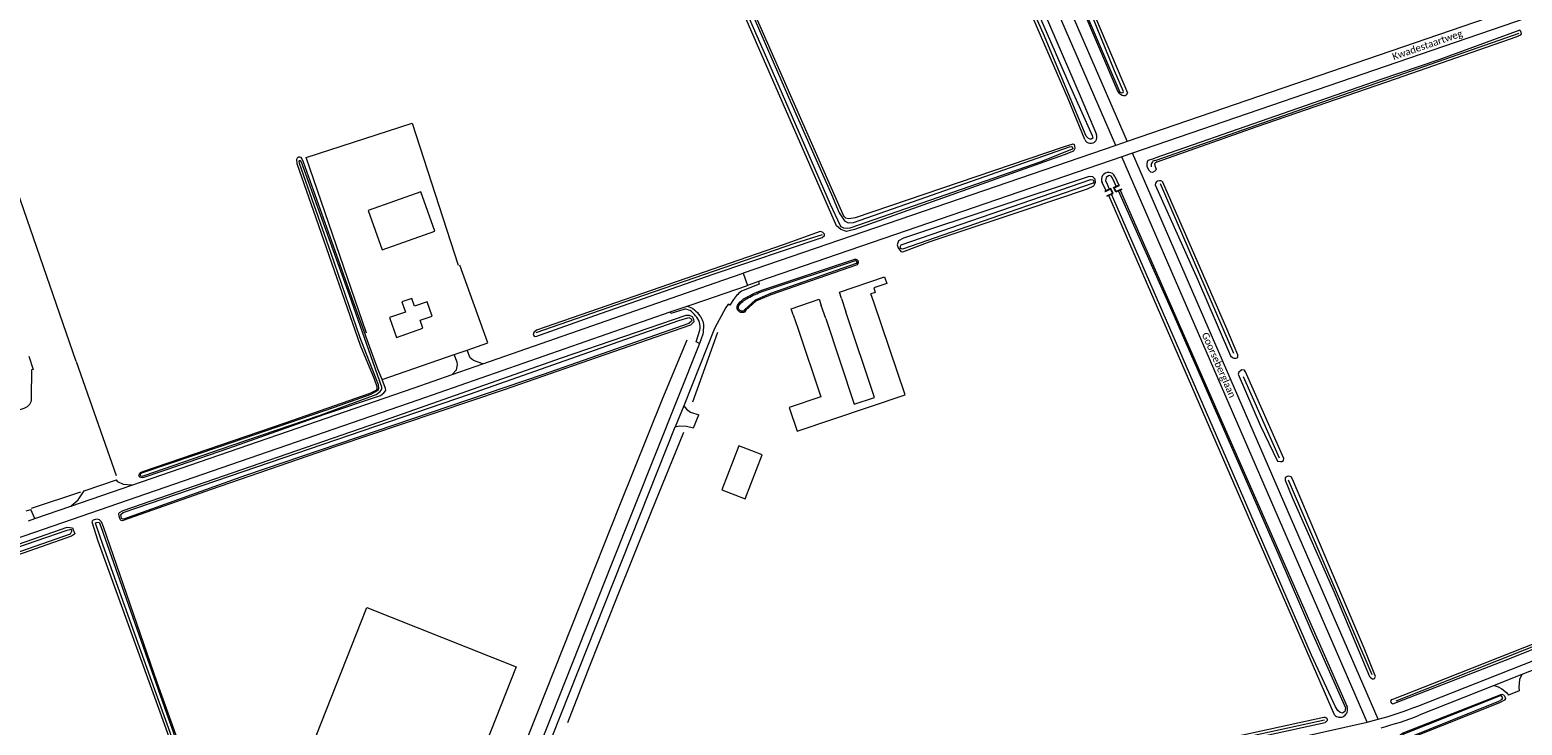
# Model space of a CAD drawing. Extents: x 177628 to 188968, y 384226 to 390673.
# Tile 315 of 393: x 184380 to 184917, y 388520 to 388769. Entities that reach past the tile are written whole.
import ezdxf

# ---------------------------------------------------------------- set-up
doc = ezdxf.new("R2010")
doc.units = 0
for name, color, linetype, lineweight in [('B01_T', 14, 'Continuous', 9), ('B02_F', 14, 'Continuous', 9), ('B02_T', 14, 'Continuous', 9), ('B04_F', 14, 'Continuous', 9), ('B04_T', 14, 'Continuous', 9), ('B14_F', 14, 'Continuous', 9), ('T02_F', 253, 'RASTER', 9), ('T04_F', 253, 'HAAG', 9), ('T05_F', 253, 'Continuous', 9), ('T07_F', 253, 'Continuous', 9), ('T09_F', 253, 'Continuous', 9), ('T09_T', 253, 'Continuous', 9), ('T22_F', 253, 'Continuous', 9), ('V00_F', 8, 'Continuous', 9), ('V00_T', 8, 'Continuous', 9), ('V06_T', 8, 'Continuous', 9), ('W01_F', 253, 'Continuous', 9), ('Z06', 7, 'Continuous', 9)]:
    doc.layers.add(name, color=color, linetype=linetype, lineweight=lineweight)
doc.styles.add('Legend', font='calibri.ttf')
doc.linetypes.add('HAAG', pattern='A,4,-1,[5,TOPOCAD.SHX,S=0.35,R=0,X=-0.35,Y=-0.35],-1', length=6)
doc.linetypes.add('RASTER', pattern='A,4,-1,[4,TOPOCAD.SHX,S=0.5,R=0,X=-0.5,Y=0],-1', length=6)

msp = doc.modelspace()

# ---------------------------------------------------------------- linework, layer by layer
at = {"layer": 'B01_T', "linetype": 'Continuous'}
for points in [[(184502.147, 388704.573), (184507.164, 388690.417), (184526.056, 388697.07), (184521.041, 388711.269), (184502.147, 388704.573)], [(184514.222, 388671.741), (184515.522, 388668.04), (184509.79, 388666.027), (184510.64, 388663.629)], [(184521.829, 388662.252), (184520.837, 388665.083), (184525.084, 388666.571), (184523.292, 388671.686), (184518.8, 388670.113), (184517.808, 388672.944), (184514.222, 388671.741)], [(184510.64, 388663.629), (184512.293, 388658.91), (184521.829, 388662.252)], [(184380.084, 388652.161), (184381.65, 388647.413), (184381.049, 388647.224), (184380.901, 388637.321), (184380.944, 388636.021), (184380.343, 388634.87), (184379.441, 388633.972), (184378.31, 388633.393), (184369.568, 388630.471), (184368.531, 388633.567), (184359.098, 388630.438), (184360.949, 388624.845), (184353.117, 388622.252), (184351.263, 388627.853), (184299.841, 388610.755), (184298.264, 388615.5)], [(184640.112, 388618.224), (184635.444, 388620.028), (184629.329, 388604.195), (184633.977, 388602.401)], [(184633.977, 388602.401), (184637.709, 388600.96), (184643.828, 388616.787), (184640.112, 388618.224)]]:
    msp.add_lwpolyline(points, dxfattribs=at)
at = {"layer": 'B02_F', "linetype": 'Continuous'}
for points in [[(184672.376, 388672.877), (184671.586, 388675.217), (184687.843, 388680.707), (184688.658, 388678.294)], [(184655.029, 388667), (184654.278, 388669.196), (184664.318, 388672.634), (184665.071, 388670.435)]]:
    msp.add_lwpolyline(points, dxfattribs=at)
at = {"layer": 'B02_T', "linetype": 'Continuous'}
for points in [[(184656.643, 388662.281), (184664.966, 388637.598), (184653.581, 388633.75), (184656.467, 388625.212), (184695.195, 388638.3), (184683.97, 388671.529)], [(184672.376, 388672.877), (184673.97, 388668.158)], [(184683.97, 388671.529), (184682.957, 388674.524)], [(184655.029, 388667), (184656.643, 388662.281)], [(184666.685, 388665.721), (184665.071, 388670.435)], [(184666.685, 388665.721), (184676.937, 388634.887), (184684.247, 388637.327), (184673.97, 388668.158)]]:
    msp.add_lwpolyline(points, dxfattribs=at)
at = {"layer": 'B04_F', "linetype": 'Continuous'}
for points in [[(184767.122, 388711.441), (184767.19, 388711.287)], [(184767.761, 388709.81), (184767.842, 388709.662)], [(184772.346, 388713.529), (184772.263, 388713.722)], [(184773.193, 388712.03), (184773.113, 388712.22)]]:
    msp.add_lwpolyline(points, dxfattribs=at)
at = {"layer": 'B04_T', "linetype": 'Continuous'}
for points in [[(184767.842, 388709.662), (184770.032, 388710.66), (184769.192, 388712.381), (184767.122, 388711.441)], [(184767.761, 388709.81), (184769.8, 388710.745), (184769.109, 388712.157), (184767.19, 388711.287)], [(184773.193, 388712.03), (184771.003, 388711.06), (184770.183, 388712.811), (184772.263, 388713.722)], [(184773.113, 388712.22), (184771.106, 388711.326), (184770.459, 388712.701), (184772.346, 388713.529)]]:
    msp.add_lwpolyline(points, dxfattribs=at)
at = {"layer": 'B14_F', "linetype": 'Continuous'}
for points in [[(184688.658, 388678.294), (184683.938, 388676.7), (184684.497, 388675.044), (184682.957, 388674.524)], [(184479.768, 388506.627), (184501.618, 388561.896), (184555.392, 388540.555), (184533.469, 388485.315), (184479.768, 388506.627)]]:
    msp.add_lwpolyline(points, dxfattribs=at)
at = {"layer": 'T02_F', "linetype": 'RASTER'}
msp.add_lwpolyline([(184545.161, 388657.023), (184535.135, 388684.851)], dxfattribs=at)
at = {"layer": 'T04_F', "linetype": 'HAAG'}
for points in [[(184501.568, 388660.497), (184479.824, 388723.52), (184517.891, 388735.915), (184534.489, 388684.939)], [(184537.773, 388654.358), (184545.161, 388657.023)], [(184397.133, 388650.313), (184411.445, 388609.368)], [(184507.104, 388643.783), (184533.088, 388652.811)], [(184398.699, 388603.312), (184380.945, 388597.458)]]:
    msp.add_lwpolyline(points, dxfattribs=at)
at = {"layer": 'T05_F', "linetype": 'Continuous'}
msp.add_lwpolyline([(184397.133, 388650.313), (184371.209, 388725.189)], dxfattribs=at)
at = {"layer": 'T07_F', "linetype": 'Continuous'}
for points in [[(184785.511, 388722.653), (184857.426, 388747.779), (184916.08, 388768.2)], [(184785.095, 388722.508), (184784.377, 388722.187), (184784.241, 388722.048), (184783.702, 388721.317), (184783.787, 388720.216)], [(184785.095, 388722.508), (184785.511, 388722.653)], [(184786.948, 388714.226), (184813.374, 388653.234)], [(184562.494, 388660.646), (184594.342, 388671.663), (184655.63, 388692.754), (184665.57, 388695.917)], [(184627.729, 388660.67), (184618.815, 388635.672)], [(184581.344, 388570.282), (184592.406, 388598.109), (184608.073, 388637.14), (184616.894, 388658.003)], [(184829.94, 388615.589), (184816.972, 388644.807)], [(184573.986, 388520.538), (184581.869, 388540.898), (184591.522, 388565.309), (184604.014, 388596.37), (184615.614, 388624.916)], [(184863.24, 388537.648), (184833.088, 388607.69)], [(184544.668, 388477.876), (184581.344, 388570.282)], [(184954.576, 388561.185), (184917.937, 388546.548), (184871.675, 388528.289)], [(184686.723, 388485.941), (184708.854, 388490.942), (184741.771, 388498.334), (184790.536, 388509.388), (184846.103, 388521.469)]]:
    msp.add_lwpolyline(points, dxfattribs=at)
at = {"layer": 'T09_F', "linetype": 'Continuous'}
for points in [[(184738.746, 388824.493), (184720.149, 388866.155), (184708.191, 388893.113), (184707.819, 388894.57), (184707.965, 388895.327), (184708.865, 388895.838), (184709.87, 388895.904), (184710.679, 388895.535), (184711.226, 388895.096), (184754.272, 388796.311), (184775.23, 388746.807), (184774.758, 388745.901), (184774.351, 388745.714), (184773.768, 388745.694), (184773.252, 388745.852), (184772.702, 388746.191), (184772.278, 388746.687), (184771.589, 388747.653), (184738.746, 388824.493)], [(184632.366, 388795.133), (184673.027, 388702.574), (184673.78, 388701.842), (184674.82, 388701.673), (184677.377, 388702.066), (184752.233, 388727.391), (184755.66, 388728.421), (184755.978, 388728.294), (184756.201, 388727.774), (184756.254, 388726.83), (184755.798, 388725.843), (184752.424, 388724.485), (184677.048, 388697.705), (184674.184, 388697.005), (184672.126, 388697.705), (184670.577, 388699.062), (184594.682, 388872.589)], [(184753.821, 388744.691), (184722.102, 388817.866), (184721.643, 388819.741), (184721.81, 388820.158), (184724.581, 388821.346), (184725.519, 388820.971), (184726.238, 388819.898), (184758.242, 388745.66)], [(184785.941, 388721.988), (184821.444, 388734.574), (184871.988, 388751.962), (184914.999, 388766.895), (184916.734, 388767.69), (184916.958, 388768.002), (184916.846, 388768.476), (184916.545, 388769.02), (184916.275, 388769.264), (184887.244, 388758.638), (184866.32, 388751.621), (184785.086, 388723.311)], [(184507.104, 388643.783), (184505.624, 388647.537), (184496.801, 388671.601), (184478.837, 388721.855), (184478.203, 388723.231), (184477.961, 388723.589), (184477.545, 388723.74), (184476.924, 388723.65), (184476.535, 388723.329), (184476.309, 388722.881), (184476.429, 388721.372), (184483.352, 388701.944), (184499.233, 388656.138)], [(184785.941, 388721.988), (184785.325, 388721.703), (184784.988, 388721.251), (184784.996, 388720.735), (184785.283, 388719.947), (184785.498, 388719.4), (184785.435, 388718.986), (184785.097, 388718.602), (184784.208, 388718.21), (184783.552, 388718.338), (184782.993, 388718.88), (184782.284, 388720.246), (184782.272, 388721.003), (184782.359, 388722.106), (184782.73, 388722.594), (184785.086, 388723.311)], [(184738.829, 388704.913), (184760.779, 388712.309), (184763.083, 388713.414), (184763.703, 388714.536), (184763.625, 388715.782), (184762.769, 388716.573), (184761.47, 388716.717), (184694.679, 388694.542), (184692.824, 388693.643), (184692.331, 388692.135), (184692.776, 388691.058), (184693.696, 388689.803), (184694.472, 388689.616), (184704.304, 388693.333), (184738.829, 388704.913)], [(184800.391, 388679.85), (184812.308, 388652.355), (184812.926, 388651.694), (184813.452, 388651.462), (184814.348, 388651.453), (184814.849, 388651.735), (184814.858, 388652.631), (184810.992, 388661.985), (184787.935, 388714.708), (184787.52, 388715.042), (184787.227, 388715.223), (184786.757, 388715.217), (184786.004, 388715.03), (184785.677, 388714.827), (184785.232, 388714.309), (184785.19, 388713.712), (184800.391, 388679.85)], [(184626.185, 388681.683), (184665.417, 388694.855), (184666.292, 388695.582), (184666.191, 388696.022), (184665.528, 388696.749), (184664.705, 388696.924), (184651.375, 388692.132), (184562.616, 388661.504), (184561.683, 388660.709), (184561.476, 388659.961), (184561.784, 388659.345), (184562.372, 388659.202), (184583.633, 388666.823), (184626.185, 388681.683)], [(184637.442, 388668.001), (184637.144, 388667.901), (184636.965, 388667.86), (184636.783, 388667.837), (184636.599, 388667.833), (184636.416, 388667.846), (184636.235, 388667.878), (184636.059, 388667.928), (184635.888, 388667.995), (184635.724, 388668.078), (184635.57, 388668.178), (184635.426, 388668.292), (184635.294, 388668.42), (184635.176, 388668.56), (184635.072, 388668.712), (184634.984, 388668.873), (184634.912, 388669.042), (184634.858, 388669.217), (184634.821, 388669.397), (184634.802, 388669.58), (184634.801, 388669.763), (184634.819, 388669.946), (184634.855, 388670.126), (184634.923, 388670.35), (184635.408, 388671.055), (184635.93, 388671.67), (184636.51, 388672.23), (184637.144, 388672.729), (184637.825, 388673.161), (184638.525, 388673.513), (184641.048, 388674.776), (184643.665, 388675.874), (184676.797, 388686.909), (184676.85, 388686.934), (184676.953, 388686.97), (184677.06, 388686.996), (184677.168, 388687.01), (184677.278, 388687.014), (184677.387, 388687.007), (184677.495, 388686.989), (184677.601, 388686.961), (184677.703, 388686.922), (184677.801, 388686.873), (184677.893, 388686.815), (184677.98, 388686.747), (184678.059, 388686.672), (184678.13, 388686.589), (184678.193, 388686.499), (184678.246, 388686.403), (184678.29, 388686.303)], [(184678.29, 388686.303), (184678.323, 388686.199), (184678.346, 388686.092), (184678.358, 388685.983), (184678.359, 388685.873), (184678.349, 388685.764), (184678.329, 388685.657), (184678.298, 388685.552), (184678.256, 388685.451), (184678.205, 388685.354), (184678.144, 388685.263), (184678.075, 388685.178), (184677.938, 388685.042), (184646.933, 388674.208), (184641.541, 388671.905), (184637.915, 388668.667), (184637.442, 388668.001)], [(184490.523, 388619.751), (184445.699, 388604.291), (184413.657, 388592.969), (184413.164, 388593.145), (184412.8, 388593.854), (184412.519, 388594.718), (184412.458, 388595.557), (184412.731, 388596.032), (184414.038, 388596.741), (184505.896, 388628.49), (184571.661, 388651.527), (184616.47, 388666.951), (184617.601, 388666.958), (184618.591, 388666.458), (184619.17, 388665.454), (184619.214, 388664.518), (184618.944, 388664.104), (184618.076, 388663.344), (184584.105, 388651.583), (184551.084, 388640.109), (184490.523, 388619.751)], [(184499.233, 388656.138), (184504.288, 388644.041), (184505.251, 388641.333), (184505.275, 388640.354), (184504.883, 388639.835), (184502.758, 388638.792), (184472.194, 388628.061), (184420.929, 388610.608), (184420.142, 388610.293), (184419.699, 388609.839), (184419.561, 388609.34), (184419.882, 388608.797), (184420.781, 388608.545), (184421.569, 388608.707), (184433.854, 388612.963), (184452.061, 388619.143), (184486.177, 388631.177), (184506.591, 388638.105), (184507.774, 388638.986), (184508.466, 388639.832), (184508.381, 388640.543), (184507.104, 388643.783)], [(184822.957, 388627.449), (184829.218, 388614.47), (184830.194, 388614.288), (184830.774, 388614.396), (184831.275, 388614.678), (184831.45, 388615.44), (184817.695, 388646.606), (184817.306, 388647.11), (184816.35, 388647.249), (184815.85, 388646.968), (184815.255, 388646.433), (184815.016, 388645.694), (184822.957, 388627.449)], [(184849.542, 388567.369), (184862.217, 388537.073), (184862.736, 388536.628), (184863.301, 388536.31), (184863.767, 388536.209), (184864.071, 388536.348), (184864.436, 388537.04), (184860.386, 388547.254), (184834.549, 388607.991), (184834.065, 388608.819), (184833.243, 388609.125), (184832.682, 388608.973), (184831.898, 388608.508), (184831.887, 388608.189), (184831.932, 388607.632), (184834.55, 388601.117), (184849.542, 388567.369)], [(184323.778, 388562.723), (184297.941, 388553.972), (184266.457, 388542.949), (184265.272, 388542.858), (184264.606, 388543.229), (184263.811, 388544.111), (184263.573, 388545.083), (184263.771, 388545.943), (184264.494, 388546.343), (184266.154, 388546.786), (184343.97, 388573.439), (184393.912, 388590.735), (184395.727, 388590.469), (184396.065, 388589.749), (184396.562, 388588.382), (184396.526, 388588.187), (184395.378, 388587.456), (184356.108, 388573.721), (184323.778, 388562.723)], [(184427.272, 388524.267), (184404.962, 388585.692), (184402.809, 388592.523), (184402.91, 388592.984), (184403.349, 388593.351), (184404.565, 388593.784), (184405.35, 388593.553), (184406.077, 388592.761), (184406.855, 388590.947), (184426.161, 388535.066), (184444.563, 388483.659), (184458.799, 388443.291), (184471.823, 388406.512)], [(184884.904, 388534.401), (184870.845, 388529.009), (184870.108, 388528.671), (184869.79, 388528.105), (184870.111, 388527.518), (184870.617, 388527.33), (184913.359, 388543.766), (184955.089, 388560.579), (184955.609, 388560.817), (184956.07, 388561.186), (184955.915, 388561.639), (184955.163, 388562.134), (184941.988, 388556.989), (184884.904, 388534.401)], [(184874.73, 388511.111), (184873.334, 388515.713), (184873.436, 388516.269), (184874.345, 388516.838), (184909.864, 388530.721), (184910.458, 388530.536), (184910.857, 388530.108), (184911.197, 388529.144), (184910.762, 388528.538), (184909.012, 388527.583), (184877.915, 388515.268), (184876.772, 388514.541), (184876.621, 388513.759), (184881.314, 388500.185), (184881.067, 388499.614), (184880.226, 388499.229), (184879.874, 388499.22), (184879.539, 388499.728), (184874.73, 388511.111)], [(184472.555, 388404.447), (184473.38, 388402.117), (184474.569, 388398.511), (184474.122, 388398.23), (184473.107, 388398.093), (184472.618, 388398.748), (184449.703, 388462.001), (184427.272, 388524.267)], [(184686.492, 388486.964), (184708.623, 388491.965), (184741.541, 388499.357), (184790.308, 388510.412), (184845.881, 388522.494)], [(184686.918, 388485.078), (184709.048, 388490.079), (184741.966, 388497.472), (184790.727, 388508.525), (184846.291, 388520.605)]]:
    msp.add_lwpolyline(points, dxfattribs=at)
at = {"layer": 'T09_F', "linetype": 'Continuous', "extrusion": (0, 0, -1)}
msp.add_arc((-184846.084, 388521.549), 0.966, 77.87244, 257.6358, dxfattribs=at)
at = {"layer": 'T09_T', "linetype": 'Continuous'}
for points in [[(184759.848, 388730.049), (184753.821, 388744.691)], [(184758.242, 388745.66), (184764.065, 388731.805)], [(184767.57, 388711.645), (184766.121, 388714.552)], [(184770.659, 388716.758), (184772.123, 388713.66)], [(184849.61, 388523.309), (184768.494, 388709.959)], [(184772.629, 388711.78), (184854.168, 388526.192)]]:
    msp.add_lwpolyline(points, dxfattribs=at)
for centre, radius, start, end in [((184761.96, 388730.919), 2.284, 202.40026, 22.81439), ((184768.379, 388715.678), 2.523, 25.34911, 206.50126), ((184851.618, 388525.179), 2.744, 222.95733, 21.67054)]:
    msp.add_arc(centre, radius, start, end, dxfattribs=at)
at = {"layer": 'T22_F', "linetype": 'Continuous'}
for points in [[(184533.088, 388652.811), (184537.773, 388654.358)], [(184619.092, 388626.387), (184620.991, 388631.164)], [(184399.972, 388603.745), (184411.637, 388607.763)], [(184379.138, 388596.57), (184380.759, 388597.128)], [(184916.146, 388531.948), (184912.204, 388530.393)]]:
    msp.add_lwpolyline(points, dxfattribs=at)
at = {"layer": 'V00_F', "linetype": 'Continuous'}
for points in [[(184642.544, 388678.958), (184642.767, 388678.091), (184636.949, 388675.804)], [(184633.532, 388672.525), (184632.242, 388670.518), (184631.626, 388670.852)], [(184615.625, 388668.952), (184611.026, 388667.468), (184610.764, 388668.066)], [(184621.232, 388656.774), (184620.048, 388657.378), (184621.362, 388661.526)], [(184532.372, 388645.595), (184533.835, 388647.324), (184534.254, 388649.115), (184534.076, 388649.999)], [(184534.076, 388649.999), (184533.088, 388652.811)], [(184538.799, 388651.644), (184537.773, 388654.358)], [(184543.339, 388649.417), (184539.953, 388650.593), (184538.799, 388651.644)], [(184615.592, 388634.336), (184616.602, 388633.115), (184618.083, 388632.046), (184620.991, 388631.164)], [(184612.589, 388626.783), (184614.01, 388627.1), (184616.594, 388627.089), (184619.092, 388626.387)], [(184417.119, 388605.846), (184414.06, 388606.06), (184412.024, 388607.052), (184411.637, 388607.763)], [(184395.226, 388598.306), (184397.804, 388600.598), (184399.972, 388603.745)], [(184382.231, 388593.83), (184380.759, 388597.128)], [(184917.075, 388537.766), (184916.247, 388536.022), (184915.983, 388533.277), (184916.146, 388531.948)], [(184907.072, 388533.817), (184908.55, 388533.34), (184909.831, 388532.72), (184911.513, 388531.339), (184912.204, 388530.393)]]:
    msp.add_lwpolyline(points, dxfattribs=at)
for centre, radius, start, end in [((184641.19, 388667.965), 8.912, 118.41182, 149.22686), ((184616.092, 388668.082), 0.987, 74.84008, 118.22181), ((184615.708, 388664.411), 4.668, 28.9683, 82.09099), ((184616.309, 388662.797), 5.21, 345.88212, 48.05087), ((184812.277, 388647.572), 190.151, 175.53559, 176.23706)]:
    msp.add_arc(centre, radius, start, end, dxfattribs=at)
at = {"layer": 'V00_F', "linetype": 'Continuous', "extrusion": (0, 0, -1)}
for centre, radius, start, end in [((-184614.42, 388662.303), 8.263, 107.27382, 147.58485), ((-184616.778, 388662.972), 5.955, 140.84518, 185.77321)]:
    msp.add_arc(centre, radius, start, end, dxfattribs=at)
at = {"layer": 'V00_T', "linetype": 'Continuous'}
for points in [[(185106.888, 388843.02), (184775.104, 388729.327)], [(185108.252, 388838.62), (184888.865, 388763.439), (184777.015, 388725.077)], [(184771.008, 388727.924), (184637.02, 388682.018)], [(184775.104, 388729.327), (184771.008, 388727.924)], [(184777.015, 388725.077), (184773.167, 388723.758)], [(184773.167, 388723.758), (184642.544, 388678.958)], [(184543.339, 388649.417), (184629.673, 388679.501), (184637.02, 388682.018)], [(184637.02, 388682.018), (184638.539, 388677.584)], [(184618.592, 388670.791), (184638.539, 388677.584)], [(184642.544, 388678.958), (184638.539, 388677.584)], [(184230.74, 388537.1), (184341.502, 388574.928), (184520.134, 388636.523), (184610.764, 388668.066)], [(184610.764, 388668.066), (184616.874, 388670.193)], [(184631.626, 388670.852), (184630.748, 388669.659), (184626.643, 388662.113), (184615.592, 388634.336)], [(184616.874, 388670.193), (184618.592, 388670.791)], [(184621.232, 388656.774), (184589.673, 388577.472), (184549.512, 388476.16), (184547.226, 388470.243)], [(184622.536, 388660.051), (184621.232, 388656.774)], [(184417.119, 388605.846), (184518.633, 388640.808), (184532.372, 388645.595)], [(184532.372, 388645.595), (184543.339, 388649.417)], [(184615.592, 388634.336), (184612.589, 388626.783)], [(184879.618, 388526.462), (185139.972, 388628.948)], [(184534.411, 388430.757), (184544.929, 388457.19), (184552.512, 388475.69), (184612.589, 388626.783)], [(184395.226, 388598.306), (184417.119, 388605.846)], [(184382.231, 388593.83), (184395.226, 388598.306)], [(184379.948, 388593.044), (184382.231, 388593.83)], [(184942.194, 388547.68), (184917.075, 388537.766)], [(184917.075, 388537.766), (184907.072, 388533.817)], [(184907.072, 388533.817), (184880.152, 388523.192)], [(184861.366, 388520.743), (184865.337, 388521.748)], [(184684.683, 388481.021), (184768.804, 388500), (184861.366, 388520.743)]]:
    msp.add_lwpolyline(points, dxfattribs=at)
for centre, radius, start, end in [((184830.212, 388652.149), 135.049, 285.07563, 291.45934), ((184836.026, 388634.96), 120.164, 284.66246, 291.54419)]:
    msp.add_arc(centre, radius, start, end, dxfattribs=at)
at = {"layer": 'V06_T', "linetype": 'Continuous'}
for points in [[(184713.24, 388871.68), (184775.104, 388729.327)], [(184771.008, 388727.924), (184729.795, 388822.894)], [(184865.337, 388521.748), (184777.015, 388725.077)], [(184861.366, 388520.743), (184773.167, 388723.758)]]:
    msp.add_lwpolyline(points, dxfattribs=at)
at = {"layer": 'W01_F', "linetype": 'Continuous'}
for points in [[(184727.859, 388849.72), (184735.73, 388832.327), (184772.516, 388746.99), (184773.169, 388746.747), (184773.677, 388746.931), (184773.791, 388747.328), (184770.571, 388754.677), (184762.481, 388774.484), (184741.156, 388822.637), (184719.455, 388872.687), (184710.236, 388892.914), (184709.756, 388893.532), (184709.484, 388893.802), (184709.306, 388893.868), (184708.943, 388893.8), (184708.617, 388893.651), (184708.64, 388893.169), (184727.859, 388849.72)], [(184744.952, 388767.969), (184732.556, 388795.753), (184722.653, 388819.156), (184722.903, 388819.702), (184723.762, 388820.159), (184724.441, 388820.01), (184741.47, 388779.267), (184754.153, 388750.199), (184762.537, 388731.464), (184762.749, 388730.456), (184762.171, 388730.164), (184761.789, 388730.133), (184761.243, 388730.382), (184760.352, 388731.23), (184744.952, 388767.969)], [(184668.799, 388710.224), (184671.51, 388703.695), (184673.458, 388700.793), (184674.794, 388700.136), (184676.699, 388700.205), (184754.34, 388727.34), (184755.056, 388727.515), (184755.374, 388727.388), (184755.528, 388726.926), (184755.29, 388726.56), (184744.002, 388722.028), (184675.346, 388698.131), (184674.381, 388698.024), (184673.177, 388698.167), (184672.28, 388698.618), (184671.866, 388699.276), (184668.353, 388706.649), (184645.556, 388759.205), (184625.046, 388806.016)], [(184638.965, 388778.269), (184654.147, 388743.371), (184668.799, 388710.224)], [(184499.13, 388658.9), (184501.338, 388653.033), (184505.668, 388642.01), (184505.875, 388640.605), (184505.541, 388639.846), (184503.016, 388638.456), (184489.851, 388633.69), (184449.054, 388619.759), (184420.564, 388610.137), (184420.129, 388609.819), (184420.055, 388609.479), (184420.326, 388609.156), (184420.83, 388609.108), (184421.509, 388609.267), (184453.15, 388620.152), (184484.86, 388630.979), (184504.077, 388638.032), (184505.043, 388638.446), (184506.422, 388639.432), (184507.09, 388640.334), (184507.079, 388641.077), (184495.425, 388674.102), (184478.193, 388721.879), (184477.827, 388722.426), (184477.281, 388722.367), (184477.127, 388722.213), (184477.286, 388721.534), (184488.548, 388689.528), (184499.13, 388658.9)], [(184744.267, 388709.504), (184762.044, 388715.715), (184762.872, 388715.486), (184763.013, 388715.157), (184763.066, 388714.693), (184762.908, 388714.382), (184762.456, 388714.188), (184729.163, 388702.736), (184694.267, 388690.597), (184693.58, 388690.838), (184693.55, 388691.701), (184693.861, 388692.224), (184744.267, 388709.504)], [(184771.197, 388713.255), (184770.595, 388714.611), (184769.72, 388716.426), (184769.344, 388716.848), (184768.774, 388717.042), (184768.328, 388716.948), (184767.535, 388716.413), (184767.33, 388715.303), (184767.87, 388713.929), (184768.657, 388712.138)], [(184771.98, 388711.493), (184791.464, 388667.641), (184815.669, 388612.661), (184829.676, 388580.561), (184841.567, 388553.053), (184853.594, 388525.798), (184853.4, 388524.547), (184852.525, 388523.977), (184851.673, 388524.147), (184850.892, 388524.834), (184850.011, 388526.209), (184841.439, 388544.725), (184813.203, 388609.9), (184779.679, 388687.068), (184769.428, 388710.385)], [(184677.679, 388685.454), (184646.762, 388674.65), (184641.283, 388672.31), (184637.559, 388668.985), (184637.145, 388668.401)], [(184643.832, 388675.43), (184676.972, 388686.468)], [(184538.536, 388638.515), (184613.901, 388665.042), (184617.451, 388666.086), (184618.329, 388665.568), (184618.545, 388665.064), (184618.43, 388664.776), (184617.473, 388663.948), (184565.036, 388645.582), (184458.053, 388609.317), (184414.5, 388593.746), (184413.802, 388593.566), (184413.427, 388593.882), (184413.218, 388595.344), (184413.945, 388596.013), (184538.536, 388638.515)], [(184419.826, 388547.647), (184406.79, 388584.174), (184404.146, 388591.869), (184404.074, 388592.316), (184404.427, 388592.467), (184405.313, 388592.489), (184406.011, 388590.998), (184429.606, 388523.862), (184454.246, 388454.846), (184471.71, 388405.371)], [(184327.817, 388566.9), (184264.971, 388545.263), (184264.316, 388544.565), (184265.007, 388543.787), (184265.64, 388543.701), (184329.329, 388565.46), (184395.098, 388588.349), (184395.573, 388589.329), (184395.436, 388589.926), (184393.694, 388589.537), (184327.817, 388566.9)], [(184471.71, 388405.371), (184473.98, 388398.94), (184473.613, 388398.544), (184473.152, 388398.644), (184447.584, 388470.662), (184419.826, 388547.647)], [(184876.819, 388507.327), (184880.204, 388499.718), (184880.407, 388499.608), (184880.66, 388499.724), (184880.654, 388500.179), (184875.427, 388514.475), (184876.007, 388515.097), (184908.748, 388528.267), (184909.884, 388528.788), (184910.176, 388529.482), (184909.68, 388530.119), (184909.309, 388530.153), (184874.204, 388516.255), (184874.167, 388515.78), (184876.819, 388507.327)]]:
    msp.add_lwpolyline(points, dxfattribs=at)
at = {"layer": 'W01_F', "linetype": 'Continuous', "extrusion": (0, 0, -1)}
for centre, radius, start, end in [((-184677.262, 388685.917), 0.623, 62.22309, 228.00551), ((-184641.785, 388666.178), 7.553, 31.6442, 66.2002), ((-184658.777, 388636.188), 41.992, 61.4945, 69.15077), ((-184636.645, 388669.677), 1.371, 248.61053, 19.76647)]:
    msp.add_arc(centre, radius, start, end, dxfattribs=at)

# ---------------------------------------------------------------- texts
at = {"layer": 'Z06', "linetype": 'Continuous', "style": 'Legend'}
for s, rotation, p in [('Kwadestaartweg', 19.03308, (184870.973, 388758.538)), ('Goorseberglaan', 293.77048, (184801.843, 388660.047))]:
    msp.add_text(s, height=2.5, rotation=rotation, dxfattribs=at).set_placement(p)

doc.saveas('drawing.dxf')
